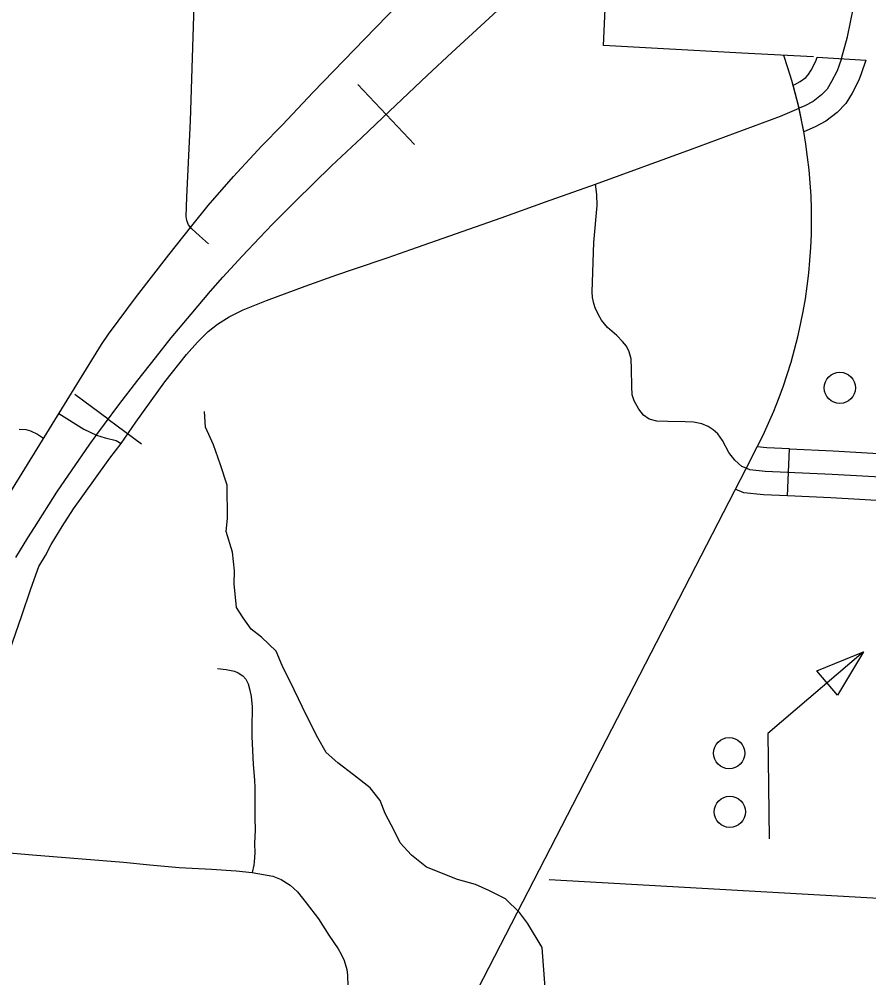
# Model space of a CAD drawing. Extents: x 653372 to 905732, y 627442 to 787275.
# Drawn here: x 697040 to 699755, y 752230 to 755293 of the extents above; entities that cross this region are included whole.
import ezdxf

# ---------------------------------------------------------------- set-up
doc = ezdxf.new("R2010")
doc.units = 0
for name, color, linetype in [('15', 7, 'Continuous'), ('31', 7, 'Continuous'), ('32', 7, 'Continuous'), ('33', 7, 'Continuous'), ('35', 7, 'Continuous'), ('40', 7, 'Continuous'), ('45', 7, 'Continuous'), ('5', 7, 'Continuous'), ('56', 7, 'Continuous'), ('6', 7, 'Continuous'), ('63', 7, 'Continuous')]:
    doc.layers.add(name, color=color, linetype=linetype)

msp = doc.modelspace()

# ---------------------------------------------------------------- linework, layer by layer
at = {"layer": '15'}
for points in [[(697303.4, 754253.1), (697325.7, 754285.6), (697415, 754406.6), (697518.3, 754539.5), (697592, 754631.9), (697644.5, 754696.7), (697725.6, 754789.4), (697816.2, 754887.6), (697880.7, 754953.8), (697979.8, 755059.5), (698144.2, 755228.9), (698364.1, 755456.2), (698607, 755708.7), (698866.3, 755977.7)], [(694740.6, 750040.6), (694835.2, 750202.4), (695073.2, 750608.7), (695344.3, 751076.3), (695832.2, 751869.1), (697303.4, 754253.1)]]:
    msp.add_lwpolyline(points, dxfattribs=at)
at = {"layer": '31'}
for p, q in [((699590.6, 755171.3), (699745.4, 755162)), ((699495, 753769.5), (699501.8, 753919.4))]:
    msp.add_line(p, q, dxfattribs=at)
for points in [[(697645.7, 754574.8), (697616.2, 754600.1), (697591.7, 754623), (697581, 754635.9), (697576.3, 754649.4), (697574.4, 754662), (697576.3, 754724), (697588, 754967.6), (697598.1, 755303), (697606.2, 755485.2), (697611.7, 755606.4), (697623.4, 755922.7), (697625.6, 756006.4), (697632.1, 756213.6)], [(699547.4, 754932.9), (699532.1, 755007.9), (699513.5, 755081.4), (699518.7, 755083.6), (699536.2, 755093), (699553.9, 755106.6), (699561.8, 755114.8), (699570.8, 755129.7), (699585.8, 755158.2), (699590.6, 755171.3)], [(699668.1, 755167.1), (699659.8, 755142.3), (699654.5, 755127.7), (699636.2, 755092.9), (699621.7, 755068.8), (699603.9, 755050.4), (699577, 755029.9), (699551.2, 755015.9), (699532.1, 755007.9)], [(699745.4, 755162), (699730.6, 755117.5), (699723.2, 755097.2), (699701.6, 755056.2), (699681.6, 755022.8), (699653.9, 754994.2), (699617.9, 754966.7), (699583.7, 754948.2), (699547.4, 754932.9)], [(698881.6, 754765.7), (699185.2, 754875.9), (699473.1, 754983), (699532.1, 755007.9)], [(697009.1, 753272.9), (697048.8, 753387.6), (697077.9, 753471.9), (697103.8, 753543.7), (697124.4, 753579.4), (697142.2, 753614.5), (697178.1, 753671.4), (697214, 753727.6), (697279.5, 753818.4), (697329.8, 753889.5), (697366.1, 753937.1), (697413.3, 754005.1), (697505.8, 754133.6), (697575.4, 754220.9), (697610.1, 754260.4), (697643.9, 754294.9), (697673.9, 754317.8), (697710.9, 754341.8), (697756.3, 754363.5), (697830.4, 754393.4), (697954, 754439.9), (698055.6, 754476), (698108.9, 754494.1), (698219.2, 754531.1), (698291.8, 754556.9), (698580.5, 754657.8), (698722.3, 754708.6), (698881.6, 754765.7)], [(699363, 753857.6), (699349.6, 753863.2), (699326.5, 753883.6), (699307.5, 753907.9), (699287.3, 753946.3), (699273.2, 753967.2), (699258, 753980.8), (699242.3, 753991.1), (699221.3, 754000), (699195.2, 754004.9), (699168.1, 754006.5), (699113.2, 754007.3), (699078, 754008.4), (699053.6, 754014.9), (699035.1, 754027.7), (699020, 754046.2), (699005.3, 754072.9), (698999.3, 754092), (698998.4, 754119.1), (698996.8, 754174.1), (698995.4, 754207.8), (698989.4, 754229.3), (698981, 754247.5), (698968.3, 754262.6), (698950, 754282), (698920.4, 754307.5), (698901.5, 754331.1), (698890.5, 754350.3), (698881.3, 754370.3), (698876.8, 754383.8), (698872.4, 754402.8), (698871.4, 754421.7), (698872.3, 754452.8), (698876.9, 754579.1), (698887, 754696.9), (698886.4, 754732.2), (698881.6, 754765.7)], [(697167.2, 754032.5), (697247.1, 753982.9), (697288, 753963.7), (697315.5, 753955.3), (697350.5, 753946.6), (697366.1, 753937.1)], [(697040.5, 753982.6), (697061.9, 753982), (697077, 753977.4), (697099.5, 753966.3), (697118.7, 753953.8)], [(699501.8, 753919.4), (699429.2, 753922.7), (699398.5, 753925.6)], [(699501.8, 753919.4), (699641.5, 753913), (699931.6, 753896.4), (699952.7, 753896.2), (700020.2, 753891.8), (700032.3, 753890.7)], [(699929, 753821.5), (699637.6, 753838.1), (699423.8, 753847.8), (699374.8, 753852.6), (699363, 753857.6)], [(699495, 753769.5), (699418.5, 753773), (699356.1, 753779), (699328.5, 753790.7)], [(700018.9, 753741.3), (700008.5, 753742.2), (699946.9, 753746.3), (699926.5, 753746.5), (699633.8, 753763.2), (699495, 753769.5)]]:
    msp.add_lwpolyline(points, dxfattribs=at)
at = {"layer": '32'}
msp.add_lwpolyline([(696786.7, 752647.6), (697083.1, 752622.2), (697373.9, 752598.6), (697457.8, 752590.1), (697552, 752582.3), (697655.3, 752576.2), (697733.8, 752571.8), (697785.2, 752566.4), (697850.7, 752554.4), (697877.2, 752543.6), (697906.5, 752525.8), (697929.4, 752504.5), (697957.2, 752469.3), (697996.5, 752417.8), (698029.7, 752366.1), (698059.3, 752322.4), (698069.2, 752305.2), (698079, 752284.5), (698087.6, 752256.4), (698089.6, 752238.5), (698090.5, 752201.7)], dxfattribs=at)
at = {"layer": '33'}
msp.add_lwpolyline([(699668.1, 755167.1), (699686.5, 755235.9), (699715.5, 755378.2)], dxfattribs=at)
at = {"layer": '35'}
msp.add_lwpolyline([(698720.9, 752197.8), (698711.8, 752326.5), (698665.1, 752404.3), (698638.7, 752438.3), (698593.9, 752481.5), (698541.3, 752509), (698498.6, 752527.6), (698441.4, 752543.8), (698341.7, 752583.6), (698293.8, 752621.1), (698257.5, 752661.1), (698238.5, 752700.6), (698209.8, 752754.8), (698193.8, 752795.7), (698161.8, 752837.1), (698108.3, 752877.6), (698059, 752916.6), (698021, 752949.5), (697995, 752996.4), (697959.6, 753065.3), (697918.9, 753150.2), (697880.8, 753227.8), (697862, 753273.1), (697814.3, 753317.8), (697781.9, 753343.3), (697755.6, 753380.1), (697735, 753412.5), (697727.2, 753488.8), (697728.5, 753530), (697721.6, 753589.9), (697701.9, 753655.4), (697706, 753697.1), (697705, 753803.3), (697683.9, 753868.9), (697661.3, 753933), (697635.6, 753988.6), (697632.8, 754039.2)], dxfattribs=at)
at = {"layer": '40'}
for p, q in [((698212.8, 754988.1), (698122.1, 755083.9)), ((698212.8, 754988.1), (698303.6, 754892.3)), ((697324.9, 754014.6), (697218.7, 754093)), ((697324.9, 754014.6), (697431.1, 753936.2))]:
    msp.add_line(p, q, dxfattribs=at)
for points in [[(697030.3, 753572), (697067.9, 753635.1), (697089.8, 753668.6), (697161.2, 753780.8), (697209.3, 753853.1), (697264.5, 753931.6), (697288.5, 753965.2), (697313.4, 753999), (697359, 754060.8), (697419.8, 754138.8), (697475.5, 754210.1), (697526.4, 754274.3), (697589.5, 754350.3), (697651.5, 754423.3), (697690.8, 754468.5), (697752.9, 754535.8), (697809, 754595.3), (697849.5, 754638), (697923.2, 754711.6), (698038.2, 754823.6), (698134.3, 754913.4), (698202.1, 754978), (698345.2, 755113.5), (698423, 755186.4), (698634.4, 755382.2)], [(698202.1, 754978), (698345.2, 755113.5), (698423, 755186.4), (698634.4, 755382.2)], [(697030.3, 753572), (697067.9, 753635.1), (697089.8, 753668.6), (697161.2, 753780.8), (697209.3, 753853.1), (697264.5, 753931.6), (697288.5, 753965.2), (697313.4, 753999), (697359, 754060.8), (697419.8, 754138.8), (697475.5, 754210.1), (697526.4, 754274.3), (697589.5, 754350.3), (697651.5, 754423.3), (697690.8, 754468.5), (697752.9, 754535.8), (697809, 754595.3), (697849.5, 754638), (697923.2, 754711.6), (698038.2, 754823.6), (698134.3, 754913.4), (698202.1, 754978)]]:
    msp.add_lwpolyline(points, dxfattribs=at)
at = {"layer": '45'}
msp.add_lwpolyline([(697674.2, 753218), (697701.7, 753215), (697728.7, 753209.3), (697739.9, 753203.7), (697755, 753194.5), (697764.3, 753184.2), (697772.6, 753169.4), (697777.3, 753149.1), (697781.9, 753128), (697784.4, 753095.5), (697785.1, 753074.4), (697784.3, 753048.1), (697784.3, 753017), (697784.2, 753000.8), (697785.5, 752955.9), (697788.5, 752911.1), (697792.3, 752861.5), (697793.8, 752837.3), (697792.9, 752809.7), (697793.2, 752773.8), (697793.9, 752739.3), (697794.1, 752702.5), (697792.8, 752659.1), (697793.2, 752628.9), (697791.5, 752600), (697789.8, 752589.1), (697785.2, 752566.4)], dxfattribs=at)
at = {"layer": '5'}
msp.add_lwpolyline([(699917.8, 752475.5), (698733.7, 752542.6)], dxfattribs=at)
at = {"layer": '56'}
for p, q in [((699588.9, 753210.5), (699738.5, 753271)), ((699738.5, 753271), (699655.1, 753132.9)), ((699655.1, 753132.9), (699588.9, 753210.5))]:
    msp.add_line(p, q, dxfattribs=at)
msp.add_lwpolyline([(699738.5, 753271), (699432.4, 753010.1), (699436.9, 752673.1)], dxfattribs=at)
for centre in [(699662.6, 754114.5), (699308.7, 752947.3), (699310.9, 752759.9)]:
    msp.add_circle(centre, 50, dxfattribs=at)
at = {"layer": '6'}
msp.add_lwpolyline([(699578, 755172), (699349.9, 755184.2), (698907.4, 755208.7), (698967.8, 756531.9), (698983.7, 756858.1), (698999.5, 757186.8), (699007, 757355.3), (699021.6, 757853.5), (699061.9, 758315.1), (699083.4, 759072.5)], dxfattribs=at)
at = {"layer": '63'}
msp.add_line((699379, 753888.6), (696650.2, 748597.1), dxfattribs=at)
msp.add_arc((697973.1, 754651), 1599.3, 331.5286, 19.2023, dxfattribs=at)

doc.saveas('drawing.dxf')
